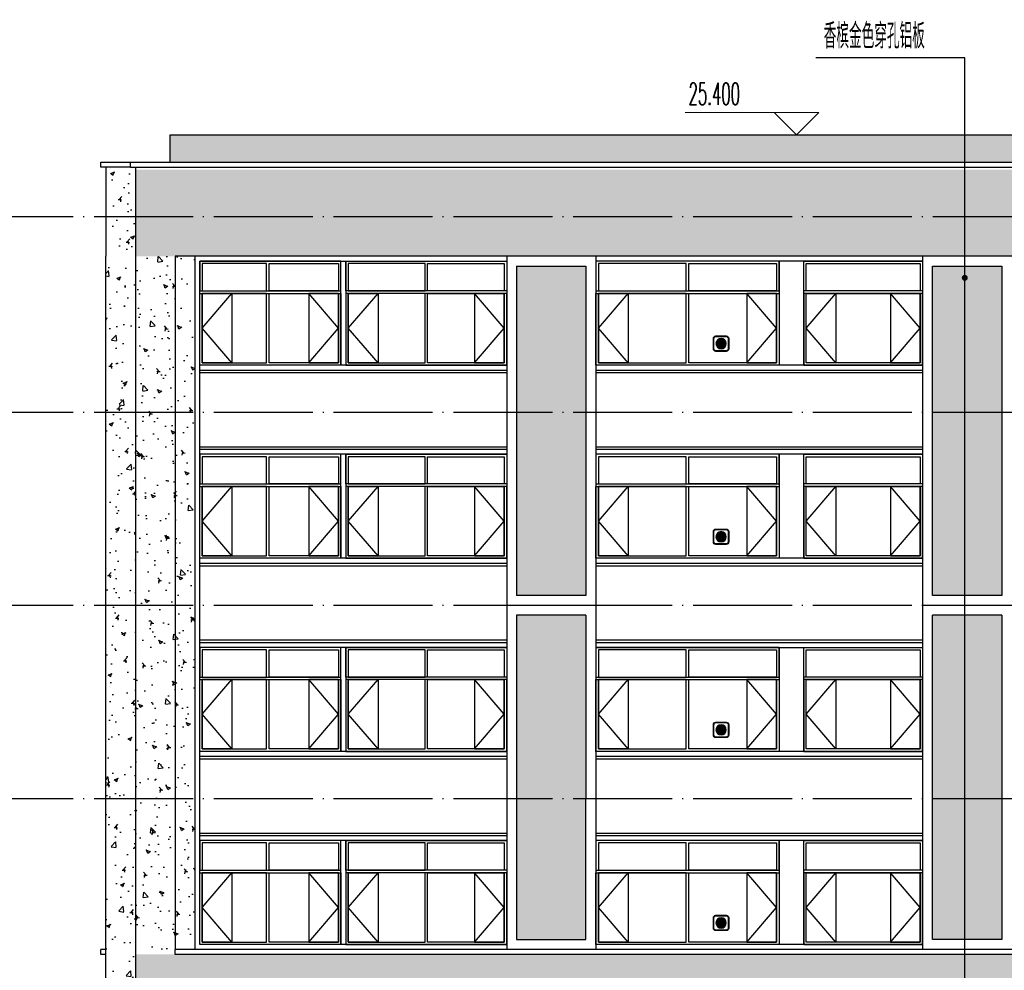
# Model space of a CAD drawing. Extents: x 1779708 to 7299578, y -1121471 to 88434.
# Tile 569 of 656: x 5483434 to 5503321, y -997030 to -977831. Entities that reach past the tile are written whole.
import ezdxf

# ---------------------------------------------------------------- set-up
doc = ezdxf.new("R2010")
doc.units = 0
doc.header["$LTSCALE"] = 1000
doc.header["$MEASUREMENT"] = 0
doc.linetypes.add('DOTE', pattern=[2.42, 2, -0.2, 0.02, -0.2])
doc.layers.get('0').update_dxf_attribs({"linetype": 'CONTINUOUS'})
doc.layers.add('DIM_ELEV', color=3, linetype='CONTINUOUS', lineweight=13)
for name, color, linetype in [('DIM_LEAD', 3, 'CONTINUOUS'), ('DOTE', 1, 'DOTE'), ('PUB_TEXT', 7, 'CONTINUOUS'), ('WINDOW', 2, 'CONTINUOUS'), ('建筑', 31, 'CONTINUOUS'), ('立面中线', 140, 'CONTINUOUS'), ('立面填充图例白', 7, 'CONTINUOUS'), ('立面粗线', 30, 'CONTINUOUS'), ('立面细线', 114, 'CONTINUOUS')]:
    doc.layers.add(name, color=color, linetype=linetype)
doc.styles.add('_TCH_DIM', font='SIMPLEX.shx', dxfattribs={"width": 0.7, "bigfont": 'GBCBIG.shx'})
pattern_1 = [(50, (0, -3328.6), (819.83101, -71.725885), [85.725, -942.975]), (355, (0, -3328.6), (-158.59272, 859.75489), [68.58, -754.38]), (100.451, (68.3, -3334.6), (661.24126, 788.0251), [72.855, -801.405]), (46.1842, (0, -3100), (1219.85568, -189.19048), [128.5875, -1414.4625]), (96.6356, (101.7, -3115.8), (1068.31906, 1113.415), [109.2825, -1202.1075]), (351.184, (0, -3100), (1068.32073, 1113.41303), [102.87, -1131.57]), (21, (114.3, -3157.15), (682.26696, -460.19483), [85.725, -942.975]), (326, (114.3, -3157.15), (278.10913, 828.84585), [68.58, -754.38]), (71.4514, (171.16, -3195.5), (960.37421, 368.65286), [72.855, -801.405]), (37.5, (0, -3328.6), (13.898715, 380.497675), [0, -745.236, 0, -765.81, 0, -757.2375]), (7.5, (0, -3328.6), (300.68848, 450.812587), [0, -436.626, 0, -728.091, 0, -288.6075]), (327.5, (-254.9, -3328.6), (610.157678, -25.779348), [0, -285.75, 0, -891.54, 0, -1183.005]), (317.5, (-369.2, -3328.6), (666.581316, 114.41921), [0, -371.475, 0, -592.074, 0, -840.105])]
pattern_2 = [(130, (10691819, -59205), (-819.83101, -71.725885), [85.725, -942.975]), (185, (10691819, -59205), (158.59272, 859.75489), [68.58, -754.38]), (79.549, (10691750.7, -59211), (-661.24126, 788.0251), [72.855, -801.405]), (133.8158, (10691819, -58976.4), (-1219.85568, -189.19048), [128.5875, -1414.4625]), (83.3644, (10691717.3, -58992.2), (-1068.31906, 1113.415), [109.2825, -1202.1075]), (188.816, (10691819, -58976.4), (-1068.32073, 1113.41303), [102.87, -1131.57]), (159, (10691704.7, -59033.6), (-682.26696, -460.19483), [85.725, -942.975]), (214, (10691704.7, -59033.6), (-278.10913, 828.84585), [68.58, -754.38]), (108.5486, (10691647.84, -59071.9), (-960.37421, 368.65286), [72.855, -801.405]), (142.5, (10691819, -59205.02), (-13.898715, 380.497675), [0, -745.236, 0, -765.81, 0, -757.2375]), (172.5, (10691819, -59205), (-300.68848, 450.812587), [0, -436.626, 0, -728.091, 0, -288.6075]), (212.5, (10692073.9, -59205.02), (-610.157678, -25.779348), [0, -285.75, 0, -891.54, 0, -1183.005]), (222.5, (10692188.2, -59205), (-666.581316, 114.41921), [0, -371.475, 0, -592.074, 0, -840.105])]

# ---------------------------------------------------------------- blocks, each defined once
blk = doc.blocks.new('b112')
at = {"layer": '建筑'}
h = blk.add_hatch(color=1, dxfattribs=at)
h.dxf.hatch_style = 1
edge = h.paths.add_edge_path()
edge.add_arc((2930760, 155416), 100, 0, 360)
for points in [[(2930660, 155266), (2930860, 155266, 0.414214), (2930910, 155316), (2930910, 155516, 0.414214), (2930860, 155566), (2930660, 155566, 0.414214), (2930610, 155516), (2930610, 155316, 0.414214)], [(2930660, 155276), (2930860, 155276, 0.414214), (2930900, 155316), (2930900, 155516, 0.414214), (2930860, 155556), (2930660, 155556, 0.414214), (2930620, 155516), (2930620, 155316, 0.414214)]]:
    blk.add_lwpolyline(points, format="xyb", close=True, dxfattribs=at)
at = {"layer": '建筑', "color": 1}
blk.add_circle((2930760, 155416), 100, dxfattribs=at)

msp = doc.modelspace()

# ---------------------------------------------------------------- hatches: boundary and pattern name
at = {"layer": '立面填充图例白'}
h = msp.add_hatch(dxfattribs=at)
h.set_pattern_fill('AR-CONC', color=0, scale=450, style=0)
h.set_pattern_definition(pattern_2)
h.paths.add_polyline_path([(5486471.5, -980158.3), (5519371.5, -980158.3), (5519371.5, -980708.3), (5486471.5, -980708.3)])
h = msp.add_hatch(dxfattribs=at)
h.set_pattern_fill('AR-CONC', color=0, scale=450, style=0)
h.set_pattern_definition(pattern_1)
h.paths.add_polyline_path([(5485771.5, -980808.3), (5485671.5, -980808.3), (5485171.5, -980808.3), (5485171.5, -981808.3), (5485771.5, -981808.3)])
h.paths.add_polyline_path([(5485771.5, -981808.3), (5485171.5, -981808.3), (5485171.5, -982608.3), (5485171.5, -985758.3), (5485771.5, -985758.3), (5485771.5, -982608.3)])
h = msp.add_hatch(dxfattribs=at)
h.set_pattern_fill('AR-CONC', color=0, scale=450, style=0)
h.set_pattern_definition(pattern_2)
h.paths.add_polyline_path([(5485771.5, -980858.3), (5485771.5, -982608.3), (5527771.5, -982608.3), (5527771.5, -980858.3)])
h = msp.add_hatch(dxfattribs=at)
h.set_pattern_fill('AR-CONC', color=0, scale=450, style=0)
h.set_pattern_definition(pattern_2)
h.paths.add_polyline_path([(5485771.5, -982608.3), (5486971.5, -982608.3), (5486971.5, -985758.3), (5485771.5, -985758.3)])
h.paths.add_polyline_path([(5485771.5, -985758.3), (5486971.5, -985758.3), (5486971.5, -989658.3), (5485771.5, -989658.3)])
h.paths.add_polyline_path([(5485771.5, -989658.3), (5486971.5, -989658.3), (5486971.5, -993558.3), (5485771.5, -993558.3)])
h.paths.add_polyline_path([(5485771.5, -993558.3), (5486971.5, -993558.3), (5486971.5, -996608.3), (5485771.5, -996608.3)])
h = msp.add_hatch(dxfattribs=at)
h.set_pattern_fill('AR-CONC', color=0, scale=450, style=0)
h.set_pattern_definition(pattern_1)
h.paths.add_polyline_path([(5485771.5, -985758.3), (5485171.5, -985758.3), (5485171.5, -989658.3), (5485771.5, -989658.3)])
h.paths.add_polyline_path([(5485771.5, -989658.3), (5485171.5, -989658.3), (5485171.5, -993558.3), (5485771.5, -993558.3)])
h = msp.add_hatch(dxfattribs=at)
h.set_pattern_fill('AR-CONC', color=0, scale=450, style=0)
h.set_pattern_definition(pattern_1)
h.paths.add_polyline_path([(5485771.5, -993558.3), (5485171.5, -993558.3), (5485171.5, -997458.3), (5485771.5, -997458.3)])
h.paths.add_polyline_path([(5485771.5, -997458.3), (5485171.5, -997458.3), (5485171.5, -998208.3), (5485771.5, -998208.3)])
h = msp.add_hatch(dxfattribs=at)
h.set_pattern_fill('AR-CONC', color=0, scale=450, style=0)
h.set_pattern_definition(pattern_1)
h.paths.add_polyline_path([(5552271.5, -996708.3), (5552171.5, -996708.3), (5545471.5, -996708.3), (5545471.5, -997458.3), (5552271.5, -997458.3)])
h.paths.add_polyline_path([(5552271.5, -997458.3), (5545471.5, -997458.3), (5545471.5, -998208.3), (5552071.5, -998208.3), (5552071.5, -1000608.3), (5545471.5, -1000608.3), (5545471.5, -1001358.3), (5552271.5, -1001358.3)])
h.paths.add_polyline_path([(5485771.5, -996708.3), (5485771.5, -998208.3), (5545471.5, -998208.3), (5545471.5, -996708.3)])
at = {"layer": '立面细线'}
h = msp.add_hatch(dxfattribs=at)
h.set_pattern_fill('圆形花纹', color=256, scale=100, style=0)
h.set_pattern_definition([(180, (10846139.49, -59130.02), (-300, 150), [12, -288]), (90, (10846208.49, -59061.02), (150, 300), [12, -288]), (135, (10846190.49, -59007.02), (-2e-14, 299.9999995), [12.727922, -411.53614]), (135, (10846085.49, -59112.02), (-2e-14, 299.9999995), [12.727922, -411.53614]), (45, (10846181.49, -59112.02), (299.9999995, 2e-14), [12.727922, -411.53614]), (45, (10846076.49, -59007.02), (299.9999995, 2e-14), [12.727922, -411.53614]), (143.1301023, (10846181.49, -58998.02), (-300, 300), [15, -1485]), (143.1301023, (10846097.49, -59121.02), (-300, 300), [15, -1485]), (126.8698976, (10846076.49, -59103.02), (300, -300), [15, -1485]), (126.8698976, (10846199.49, -59019.02), (300, -300), [15, -1485]), (53.1301023, (10846190.49, -59103.02), (300, 300), [15, -1485]), (53.1301023, (10846067.49, -59019.02), (300, 300), [15, -1485]), (36.8698977, (10846085.49, -58998.02), (300, 300), [15, -1485]), (36.8698977, (10846169.49, -59121.02), (300, 300), [15, -1485]), (168.6900675, (10846127.49, -59130.02), (-299.9999992, 4e-07), [15.297058, -1514.4087]), (168.6900675, (10846154.49, -58983.02), (-299.9999992, 4e-07), [15.297058, -1514.4087]), (101.3099325, (10846208.49, -59049.02), (-4e-07, 299.9999992), [15.297058, -1514.4087]), (101.3099325, (10846061.49, -59076.02), (-4e-07, 299.9999992), [15.297058, -1514.4087]), (78.6900675, (10846058.49, -59049.02), (2e-08, -299.99999724), [15.297058, -1514.4087]), (78.6900675, (10846205.49, -59076.02), (2e-08, -299.99999724), [15.297058, -1514.4087]), (11.3099325, (10846139.49, -59130.02), (299.9999992, 4e-07), [15.297058, -1514.4087]), (11.3099325, (10846112.49, -58983.02), (299.9999992, 4e-07), [15.297058, -1514.4087]), (158.1985905, (10846169.49, -58989.02), (-599.9999998, 299.99999935), [16.155494, -1599.3939]), (158.1985905, (10846112.49, -59127.02), (-599.9999998, 299.99999935), [16.155494, -1599.3939]), (111.8014095, (10846205.49, -59034.02), (299.99999675, -599.9999933), [16.155494, -1599.3939]), (111.8014095, (10846067.49, -59091.02), (299.99999675, -599.9999933), [16.155494, -1599.3939]), (68.1985905, (10846199.49, -59091.02), (299.99999935, 599.9999998), [16.155494, -1599.3939]), (68.1985905, (10846061.49, -59034.02), (299.99999935, 599.9999998), [16.155494, -1599.3939]), (21.8014095, (10846154.49, -59127.02), (600.00000017, 299.9999984), [16.155494, -1599.3939]), (21.8014095, (10846097.49, -58989.02), (600.00000017, 299.9999984), [16.155494, -1599.3939])])
h.paths.add_polyline_path([(5493471.5, -989458.3), (5494871.5, -989458.3), (5494871.5, -982808.3), (5493471.5, -982808.3)])
h.paths.add_polyline_path([(5493471.5, -996406.1), (5494871.5, -996406.1), (5494871.5, -989860.6), (5493471.5, -989860.6)])
h = msp.add_hatch(dxfattribs=at)
h.set_pattern_fill('圆形花纹', color=256, scale=100, style=0)
h.set_pattern_definition([(180, (10854539.49, -59130.02), (-300, 150), [12, -288]), (90, (10854608.49, -59061.02), (150, 300), [12, -288]), (135, (10854590.49, -59007.02), (-2e-14, 299.9999995), [12.727922, -411.53614]), (135, (10854485.49, -59112.02), (-2e-14, 299.9999995), [12.727922, -411.53614]), (45, (10854581.49, -59112.02), (299.9999995, 2e-14), [12.727922, -411.53614]), (45, (10854476.49, -59007.02), (299.9999995, 2e-14), [12.727922, -411.53614]), (143.1301023, (10854581.49, -58998.02), (-300, 300), [15, -1485]), (143.1301023, (10854497.49, -59121.02), (-300, 300), [15, -1485]), (126.8698976, (10854476.49, -59103.02), (300, -300), [15, -1485]), (126.8698976, (10854599.49, -59019.02), (300, -300), [15, -1485]), (53.1301023, (10854590.49, -59103.02), (300, 300), [15, -1485]), (53.1301023, (10854467.49, -59019.02), (300, 300), [15, -1485]), (36.8698977, (10854485.49, -58998.02), (300, 300), [15, -1485]), (36.8698977, (10854569.49, -59121.02), (300, 300), [15, -1485]), (168.6900675, (10854527.49, -59130.02), (-299.9999992, 4e-07), [15.297058, -1514.4087]), (168.6900675, (10854554.49, -58983.02), (-299.9999992, 4e-07), [15.297058, -1514.4087]), (101.3099325, (10854608.49, -59049.02), (-4e-07, 299.9999992), [15.297058, -1514.4087]), (101.3099325, (10854461.49, -59076.02), (-4e-07, 299.9999992), [15.297058, -1514.4087]), (78.6900675, (10854458.49, -59049.02), (2e-08, -299.99999724), [15.297058, -1514.4087]), (78.6900675, (10854605.49, -59076.02), (2e-08, -299.99999724), [15.297058, -1514.4087]), (11.3099325, (10854539.49, -59130.02), (299.9999992, 4e-07), [15.297058, -1514.4087]), (11.3099325, (10854512.49, -58983.02), (299.9999992, 4e-07), [15.297058, -1514.4087]), (158.1985905, (10854569.49, -58989.02), (-599.9999998, 299.99999935), [16.155494, -1599.3939]), (158.1985905, (10854512.49, -59127.02), (-599.9999998, 299.99999935), [16.155494, -1599.3939]), (111.8014095, (10854605.49, -59034.02), (299.99999675, -599.9999933), [16.155494, -1599.3939]), (111.8014095, (10854467.49, -59091.02), (299.99999675, -599.9999933), [16.155494, -1599.3939]), (68.1985905, (10854599.49, -59091.02), (299.99999935, 599.9999998), [16.155494, -1599.3939]), (68.1985905, (10854461.49, -59034.02), (299.99999935, 599.9999998), [16.155494, -1599.3939]), (21.8014095, (10854554.49, -59127.02), (600.00000017, 299.9999984), [16.155494, -1599.3939]), (21.8014095, (10854497.49, -58989.02), (600.00000017, 299.9999984), [16.155494, -1599.3939])])
h.paths.add_polyline_path([(5501871.5, -989458.3), (5503271.5, -989458.3), (5503271.5, -982808.3), (5501871.5, -982808.3)])
h.paths.add_polyline_path([(5501871.5, -996406.1), (5503271.5, -996406.1), (5503271.5, -989860.6), (5501871.5, -989860.6)])

# ---------------------------------------------------------------- linework, layer by layer
at = {"layer": 'DIM_ELEV'}
for p, q in [((5499572.6, -979708.3), (5496872.6, -979708.3)), ((5499122.6, -980158.3), (5498672.6, -979708.3)), ((5499122.6, -980158.3), (5499572.6, -979708.3)), ((5501597.6, -980158.3), (5498672.6, -980158.3))]:
    msp.add_line(p, q, dxfattribs=at)
at = {"layer": 'DIM_LEAD'}
for p, q in [((5502522.6, -978604.8), (5499517, -978604.8)), ((5502522.6, -983044.8), (5502522.6, -978604.8)), ((5502522.6, -1003706.6), (5502522.6, -978604.8))]:
    msp.add_line(p, q, dxfattribs=at)
at = {"layer": 'DIM_LEAD', "const_width": 60}
msp.add_lwpolyline([(5502522.6, -983074.8, 1), (5502522.6, -983014.8, 1)], format="xyb", close=True, dxfattribs=at)
at = {"layer": 'DOTE'}
for p, q in [((5477674.9, -981808.3), (5567316.7, -981808.3)), ((5477674.9, -985758.3), (5567316.7, -985758.3)), ((5477674.9, -989658.3), (5567316.7, -989658.3)), ((5477674.9, -993558.3), (5567316.7, -993558.3))]:
    msp.add_line(p, q, dxfattribs=at)
at = {"layer": 'WINDOW'}
for points in [[(5487121.5, -983308.3), (5488421.5, -983308.3), (5488421.5, -982758.3), (5487121.5, -982758.3)], [(5489871.5, -983308.3), (5488471.5, -983308.3), (5488471.5, -982758.3), (5489871.5, -982758.3)], [(5490071.5, -983308.3), (5491621.5, -983308.3), (5491621.5, -982758.3), (5490071.5, -982758.3)], [(5493221.5, -983308.3), (5491671.5, -983308.3), (5491671.5, -982758.3), (5493221.5, -982758.3)], [(5495121.5, -983308.3), (5496896.5, -983308.3), (5496896.5, -982758.3), (5495121.5, -982758.3)], [(5498721.5, -983308.3), (5496946.5, -983308.3), (5496946.5, -982758.3), (5498721.5, -982758.3)], [(5501621.5, -983308.3), (5499321.5, -983308.3), (5499321.5, -982758.3), (5501621.5, -982758.3)], [(5487121.5, -984758.3), (5488421.5, -984758.3), (5488421.5, -983358.3), (5487121.5, -983358.3)], [(5489871.5, -984758.3), (5488471.5, -984758.3), (5488471.5, -983358.3), (5489871.5, -983358.3)], [(5490071.5, -984758.3), (5491621.5, -984758.3), (5491621.5, -983358.3), (5490071.5, -983358.3)], [(5493221.5, -984758.3), (5491671.5, -984758.3), (5491671.5, -983358.3), (5493221.5, -983358.3)], [(5495121.5, -984758.3), (5496896.5, -984758.3), (5496896.5, -983358.3), (5495121.5, -983358.3)], [(5498721.5, -984758.3), (5496946.5, -984758.3), (5496946.5, -983358.3), (5498721.5, -983358.3)], [(5501621.5, -984758.3), (5499321.5, -984758.3), (5499321.5, -983358.3), (5501621.5, -983358.3)], [(5487121.5, -987208.3), (5488421.5, -987208.3), (5488421.5, -986658.3), (5487121.5, -986658.3)], [(5489871.5, -987208.3), (5488471.5, -987208.3), (5488471.5, -986658.3), (5489871.5, -986658.3)], [(5490071.5, -987208.3), (5491621.5, -987208.3), (5491621.5, -986658.3), (5490071.5, -986658.3)], [(5493221.5, -987208.3), (5491671.5, -987208.3), (5491671.5, -986658.3), (5493221.5, -986658.3)], [(5495121.5, -987208.3), (5496896.5, -987208.3), (5496896.5, -986658.3), (5495121.5, -986658.3)], [(5498721.5, -987208.3), (5496946.5, -987208.3), (5496946.5, -986658.3), (5498721.5, -986658.3)], [(5501621.5, -987208.3), (5499321.5, -987208.3), (5499321.5, -986658.3), (5501621.5, -986658.3)], [(5487121.5, -988658.3), (5488421.5, -988658.3), (5488421.5, -987258.3), (5487121.5, -987258.3)], [(5489871.5, -988658.3), (5488471.5, -988658.3), (5488471.5, -987258.3), (5489871.5, -987258.3)], [(5490071.5, -988658.3), (5491621.5, -988658.3), (5491621.5, -987258.3), (5490071.5, -987258.3)], [(5493221.5, -988658.3), (5491671.5, -988658.3), (5491671.5, -987258.3), (5493221.5, -987258.3)], [(5495121.5, -988658.3), (5496896.5, -988658.3), (5496896.5, -987258.3), (5495121.5, -987258.3)], [(5498721.5, -988658.3), (5496946.5, -988658.3), (5496946.5, -987258.3), (5498721.5, -987258.3)], [(5501621.5, -988658.3), (5499321.5, -988658.3), (5499321.5, -987258.3), (5501621.5, -987258.3)], [(5487121.5, -991108.3), (5488421.5, -991108.3), (5488421.5, -990558.3), (5487121.5, -990558.3)], [(5489871.5, -991108.3), (5488471.5, -991108.3), (5488471.5, -990558.3), (5489871.5, -990558.3)], [(5490071.5, -991108.3), (5491621.5, -991108.3), (5491621.5, -990558.3), (5490071.5, -990558.3)], [(5493221.5, -991108.3), (5491671.5, -991108.3), (5491671.5, -990558.3), (5493221.5, -990558.3)], [(5495121.5, -991108.3), (5496896.5, -991108.3), (5496896.5, -990558.3), (5495121.5, -990558.3)], [(5498721.5, -991108.3), (5496946.5, -991108.3), (5496946.5, -990558.3), (5498721.5, -990558.3)], [(5501621.5, -991108.3), (5499321.5, -991108.3), (5499321.5, -990558.3), (5501621.5, -990558.3)], [(5487121.5, -992558.3), (5488421.5, -992558.3), (5488421.5, -991158.3), (5487121.5, -991158.3)], [(5489871.5, -992558.3), (5488471.5, -992558.3), (5488471.5, -991158.3), (5489871.5, -991158.3)], [(5490071.5, -992558.3), (5491621.5, -992558.3), (5491621.5, -991158.3), (5490071.5, -991158.3)], [(5493221.5, -992558.3), (5491671.5, -992558.3), (5491671.5, -991158.3), (5493221.5, -991158.3)], [(5495121.5, -992558.3), (5496896.5, -992558.3), (5496896.5, -991158.3), (5495121.5, -991158.3)], [(5498721.5, -992558.3), (5496946.5, -992558.3), (5496946.5, -991158.3), (5498721.5, -991158.3)], [(5501621.5, -992558.3), (5499321.5, -992558.3), (5499321.5, -991158.3), (5501621.5, -991158.3)], [(5487121.5, -995008.3), (5488421.5, -995008.3), (5488421.5, -994458.3), (5487121.5, -994458.3)], [(5489871.5, -995008.3), (5488471.5, -995008.3), (5488471.5, -994458.3), (5489871.5, -994458.3)], [(5490071.5, -995008.3), (5491621.5, -995008.3), (5491621.5, -994458.3), (5490071.5, -994458.3)], [(5493221.5, -995008.3), (5491671.5, -995008.3), (5491671.5, -994458.3), (5493221.5, -994458.3)], [(5495121.5, -995008.3), (5496896.5, -995008.3), (5496896.5, -994458.3), (5495121.5, -994458.3)], [(5498721.5, -995008.3), (5496946.5, -995008.3), (5496946.5, -994458.3), (5498721.5, -994458.3)], [(5501621.5, -995008.3), (5499321.5, -995008.3), (5499321.5, -994458.3), (5501621.5, -994458.3)], [(5487121.5, -996458.3), (5488421.5, -996458.3), (5488421.5, -995058.3), (5487121.5, -995058.3)], [(5489871.5, -996458.3), (5488471.5, -996458.3), (5488471.5, -995058.3), (5489871.5, -995058.3)], [(5490071.5, -996458.3), (5491621.5, -996458.3), (5491621.5, -995058.3), (5490071.5, -995058.3)], [(5493221.5, -996458.3), (5491671.5, -996458.3), (5491671.5, -995058.3), (5493221.5, -995058.3)], [(5495121.5, -996458.3), (5496896.5, -996458.3), (5496896.5, -995058.3), (5495121.5, -995058.3)], [(5498721.5, -996458.3), (5496946.5, -996458.3), (5496946.5, -995058.3), (5498721.5, -995058.3)], [(5501621.5, -996458.3), (5499321.5, -996458.3), (5499321.5, -995058.3), (5501621.5, -995058.3)]]:
    msp.add_lwpolyline(points, close=True, dxfattribs=at)
at = {"layer": '立面中线'}
for p, q in [((5485071.5, -980708.3), (5485671.5, -980708.3)), ((5485671.5, -980808.3), (5485071.5, -980808.3)), ((5485171.5, -996608.3), (5485071.5, -996608.3)), ((5485171.5, -996708.3), (5485071.5, -996708.3))]:
    msp.add_line(p, q, dxfattribs=at)
for points in [[(5486471.5, -980158.3), (5519371.5, -980158.3)], [(5486471.5, -980708.3), (5486471.5, -980158.3)], [(5485071.5, -980808.3), (5485071.5, -980708.3)], [(5485171.5, -980808.3), (5485171.5, -982608.3)], [(5485171.5, -998208.3), (5485171.5, -982608.3)], [(5486971.5, -982608.3), (5486971.5, -996608.3)], [(5493271.5, -996508.3), (5487071.5, -996508.3), (5487071.5, -982708.3), (5493271.5, -982708.3)], [(5489921.5, -984808.3), (5489921.5, -982708.3)], [(5490021.5, -982708.3), (5490021.5, -984808.3)], [(5501671.5, -982708.3), (5495071.5, -982708.3)], [(5498771.5, -982708.3), (5498771.5, -984808.3)], [(5499271.5, -984808.3), (5499271.5, -982708.3)], [(5493271.5, -984808.3), (5487071.5, -984808.3)], [(5501671.5, -984808.3), (5495071.5, -984808.3)], [(5487071.5, -984908.3), (5493271.5, -984908.3)], [(5487071.5, -984958.3), (5493271.5, -984958.3)], [(5495071.5, -984908.3), (5501671.5, -984908.3)], [(5495071.5, -984958.3), (5501671.5, -984958.3)], [(5487071.5, -986458.3), (5493271.5, -986458.3)], [(5487071.5, -986508.3), (5493271.5, -986508.3)], [(5493271.5, -986608.3), (5487071.5, -986608.3)], [(5489921.5, -988708.3), (5489921.5, -986608.3)], [(5490021.5, -986608.3), (5490021.5, -988708.3)], [(5495071.5, -986458.3), (5501671.5, -986458.3)], [(5495071.5, -986508.3), (5501671.5, -986508.3)], [(5501671.5, -986608.3), (5495071.5, -986608.3)], [(5498771.5, -986608.3), (5498771.5, -988708.3)], [(5499271.5, -988708.3), (5499271.5, -986608.3)], [(5493271.5, -988708.3), (5487071.5, -988708.3)], [(5501671.5, -988708.3), (5495071.5, -988708.3)], [(5487071.5, -988808.3), (5493271.5, -988808.3)], [(5487071.5, -988858.3), (5493271.5, -988858.3)], [(5495071.5, -988808.3), (5501671.5, -988808.3)], [(5495071.5, -988858.3), (5501671.5, -988858.3)], [(5487071.5, -990358.3), (5493271.5, -990358.3)], [(5495071.5, -990358.3), (5501671.5, -990358.3)], [(5487071.5, -990408.3), (5493271.5, -990408.3)], [(5493271.5, -990508.3), (5487071.5, -990508.3)], [(5489921.5, -992608.3), (5489921.5, -990508.3)], [(5490021.5, -990508.3), (5490021.5, -992608.3)], [(5495071.5, -990408.3), (5501671.5, -990408.3)], [(5495071.5, -990508.3), (5501671.5, -990508.3)], [(5498771.5, -990508.3), (5498771.5, -992608.3)], [(5499271.5, -992608.3), (5499271.5, -990508.3)], [(5493271.5, -992608.3), (5487071.5, -992608.3)], [(5487071.5, -992708.3), (5493271.5, -992708.3)], [(5487071.5, -992758.3), (5493271.5, -992758.3)], [(5501671.5, -992608.3), (5495071.5, -992608.3)], [(5495071.5, -992708.3), (5501671.5, -992708.3)], [(5495071.5, -992758.3), (5501671.5, -992758.3)], [(5487071.5, -994258.3), (5493271.5, -994258.3)], [(5487071.5, -994308.3), (5493271.5, -994308.3)], [(5495071.5, -994258.3), (5501671.5, -994258.3)], [(5495071.5, -994308.3), (5501671.5, -994308.3)], [(5493271.5, -994408.3), (5487071.5, -994408.3)], [(5489921.5, -996508.3), (5489921.5, -994408.3)], [(5490021.5, -994408.3), (5490021.5, -996508.3)], [(5501671.5, -994408.3), (5495071.5, -994408.3)], [(5498771.5, -994408.3), (5498771.5, -996508.3)], [(5499271.5, -996508.3), (5499271.5, -994408.3)], [(5501671.5, -996508.3), (5495071.5, -996508.3)], [(5485071.5, -996708.3), (5485071.5, -996608.3)]]:
    msp.add_lwpolyline(points, dxfattribs=at)
for points in [[(5487071.5, -983308.3), (5489921.5, -983308.3), (5489921.5, -982708.3), (5487071.5, -982708.3)], [(5490021.5, -982708.3), (5493271.5, -982708.3), (5493271.5, -983308.3), (5490021.5, -983308.3)], [(5495071.5, -983308.3), (5498771.5, -983308.3), (5498771.5, -982708.3), (5495071.5, -982708.3)], [(5499271.5, -982708.3), (5501671.5, -982708.3), (5501671.5, -983308.3), (5499271.5, -983308.3)], [(5487071.5, -983358.3), (5489921.5, -983358.3), (5489921.5, -984808.3), (5487071.5, -984808.3)], [(5490021.5, -984808.3), (5493271.5, -984808.3), (5493271.5, -983358.3), (5490021.5, -983358.3)], [(5495071.5, -983358.3), (5498771.5, -983358.3), (5498771.5, -984808.3), (5495071.5, -984808.3)], [(5499271.5, -984808.3), (5501671.5, -984808.3), (5501671.5, -983358.3), (5499271.5, -983358.3)], [(5487071.5, -987208.3), (5489921.5, -987208.3), (5489921.5, -986608.3), (5487071.5, -986608.3)], [(5490021.5, -986608.3), (5493271.5, -986608.3), (5493271.5, -987208.3), (5490021.5, -987208.3)], [(5495071.5, -987208.3), (5498771.5, -987208.3), (5498771.5, -986608.3), (5495071.5, -986608.3)], [(5499271.5, -986608.3), (5501671.5, -986608.3), (5501671.5, -987208.3), (5499271.5, -987208.3)], [(5487071.5, -987258.3), (5489921.5, -987258.3), (5489921.5, -988708.3), (5487071.5, -988708.3)], [(5490021.5, -988708.3), (5493271.5, -988708.3), (5493271.5, -987258.3), (5490021.5, -987258.3)], [(5495071.5, -987258.3), (5498771.5, -987258.3), (5498771.5, -988708.3), (5495071.5, -988708.3)], [(5499271.5, -988708.3), (5501671.5, -988708.3), (5501671.5, -987258.3), (5499271.5, -987258.3)], [(5487071.5, -991108.3), (5489921.5, -991108.3), (5489921.5, -990508.3), (5487071.5, -990508.3)], [(5490021.5, -990508.3), (5493271.5, -990508.3), (5493271.5, -991108.3), (5490021.5, -991108.3)], [(5495071.5, -991108.3), (5498771.5, -991108.3), (5498771.5, -990508.3), (5495071.5, -990508.3)], [(5499271.5, -990508.3), (5501671.5, -990508.3), (5501671.5, -991108.3), (5499271.5, -991108.3)], [(5487071.5, -991158.3), (5489921.5, -991158.3), (5489921.5, -992608.3), (5487071.5, -992608.3)], [(5490021.5, -992608.3), (5493271.5, -992608.3), (5493271.5, -991158.3), (5490021.5, -991158.3)], [(5495071.5, -991158.3), (5498771.5, -991158.3), (5498771.5, -992608.3), (5495071.5, -992608.3)], [(5499271.5, -992608.3), (5501671.5, -992608.3), (5501671.5, -991158.3), (5499271.5, -991158.3)], [(5487071.5, -995008.3), (5489921.5, -995008.3), (5489921.5, -994408.3), (5487071.5, -994408.3)], [(5490021.5, -994408.3), (5493271.5, -994408.3), (5493271.5, -995008.3), (5490021.5, -995008.3)], [(5495071.5, -995008.3), (5498771.5, -995008.3), (5498771.5, -994408.3), (5495071.5, -994408.3)], [(5499271.5, -994408.3), (5501671.5, -994408.3), (5501671.5, -995008.3), (5499271.5, -995008.3)], [(5487071.5, -995058.3), (5489921.5, -995058.3), (5489921.5, -996508.3), (5487071.5, -996508.3)], [(5490021.5, -996508.3), (5493271.5, -996508.3), (5493271.5, -995058.3), (5490021.5, -995058.3)], [(5495071.5, -995058.3), (5498771.5, -995058.3), (5498771.5, -996508.3), (5495071.5, -996508.3)], [(5499271.5, -996508.3), (5501671.5, -996508.3), (5501671.5, -995058.3), (5499271.5, -995058.3)]]:
    msp.add_lwpolyline(points, close=True, dxfattribs=at)
at = {"layer": '立面粗线'}
for points in [[(5485671.5, -980708.3), (5523571.5, -980708.3)], [(5485671.5, -980808.3), (5485671.5, -980708.3)], [(5485671.5, -980808.3), (5523571.5, -980808.3)], [(5485771.5, -980808.3), (5485771.5, -982608.3)], [(5485771.5, -982608.3), (5485771.5, -998208.3)], [(5523571.5, -982608.3), (5486571.5, -982608.3)], [(5486571.5, -982608.3), (5486571.5, -996608.3)], [(5493271.5, -982608.3), (5493271.5, -985758.3)], [(5495071.5, -982608.3), (5495071.5, -985758.3)], [(5501671.5, -982608.3), (5501671.5, -993558.3)], [(5493471.5, -982808.3), (5493471.5, -985758.3)], [(5493471.5, -982808.3), (5494871.5, -982808.3)], [(5494871.5, -982808.3), (5494871.5, -985758.3)], [(5501871.5, -989458.3), (5501871.5, -982808.3), (5503271.5, -982808.3), (5503271.5, -989458.3)], [(5493271.5, -985758.3), (5493271.5, -989658.3)], [(5493471.5, -985758.3), (5493471.5, -989458.3)], [(5494871.5, -985758.3), (5494871.5, -989458.3)], [(5495071.5, -985758.3), (5495071.5, -993558.3)], [(5494871.5, -989458.3), (5493471.5, -989458.3)], [(5503271.5, -989458.3), (5501871.5, -989458.3)], [(5493271.5, -989658.3), (5493271.5, -993558.3)], [(5493271.5, -989658.3), (5495071.5, -989658.3)], [(5501671.5, -989658.3), (5503471.5, -989658.3)], [(5494871.5, -989860.6), (5493471.5, -989860.6)], [(5493471.5, -989860.6), (5493471.5, -993558.3)], [(5494871.5, -989860.6), (5494871.5, -993558.3)], [(5501871.5, -993558.3), (5501871.5, -989860.6)], [(5503271.5, -989860.6), (5501871.5, -989860.6)], [(5503271.5, -989860.6), (5503271.5, -993558.3)], [(5493271.5, -993558.3), (5493271.5, -996608.3)], [(5493471.5, -993558.3), (5493471.5, -996406.1), (5494871.5, -996406.1), (5494871.5, -993558.3)], [(5495071.5, -993558.3), (5495071.5, -996608.3)], [(5501671.5, -993558.3), (5501671.5, -996608.3)], [(5503271.5, -993558.3), (5503271.5, -996406.1), (5501871.5, -996406.1), (5501871.5, -993558.3)], [(5520271.5, -996608.3), (5486571.5, -996608.3)], [(5486571.5, -996708.3), (5486571.5, -996608.3)], [(5520271.5, -996708.3), (5486571.5, -996708.3)]]:
    msp.add_lwpolyline(points, dxfattribs=at)
at = {"layer": '立面细线'}
for points in [[(5487721.5, -984758.3), (5487121.5, -984758.3), (5487121.5, -983358.3), (5487721.5, -983358.3), (5487721.5, -984758.3), (5487121.5, -984058.3), (5487721.5, -983358.3)], [(5489271.5, -984758.3), (5489871.5, -984758.3), (5489871.5, -983358.3), (5489271.5, -983358.3), (5489271.5, -984758.3), (5489871.5, -984058.3), (5489271.5, -983358.3)], [(5490671.5, -984758.3), (5490071.5, -984758.3), (5490071.5, -983358.3), (5490671.5, -983358.3), (5490671.5, -984758.3), (5490071.5, -984058.3), (5490671.5, -983358.3)], [(5492621.5, -984758.3), (5493221.5, -984758.3), (5493221.5, -983358.3), (5492621.5, -983358.3), (5492621.5, -984758.3), (5493221.5, -984058.3), (5492621.5, -983358.3)], [(5495721.5, -984758.3), (5495121.5, -984758.3), (5495121.5, -983358.3), (5495721.5, -983358.3), (5495721.5, -984758.3), (5495121.5, -984058.3), (5495721.5, -983358.3)], [(5498121.5, -984758.3), (5498721.5, -984758.3), (5498721.5, -983358.3), (5498121.5, -983358.3), (5498121.5, -984758.3), (5498721.5, -984058.3), (5498121.5, -983358.3)], [(5499921.5, -984758.3), (5499321.5, -984758.3), (5499321.5, -983358.3), (5499921.5, -983358.3), (5499921.5, -984758.3), (5499321.5, -984058.3), (5499921.5, -983358.3)], [(5501021.5, -984758.3), (5501621.5, -984758.3), (5501621.5, -983358.3), (5501021.5, -983358.3), (5501021.5, -984758.3), (5501621.5, -984058.3), (5501021.5, -983358.3)], [(5487721.5, -988658.3), (5487121.5, -988658.3), (5487121.5, -987258.3), (5487721.5, -987258.3), (5487721.5, -988658.3), (5487121.5, -987958.3), (5487721.5, -987258.3)], [(5489271.5, -988658.3), (5489871.5, -988658.3), (5489871.5, -987258.3), (5489271.5, -987258.3), (5489271.5, -988658.3), (5489871.5, -987958.3), (5489271.5, -987258.3)], [(5490671.5, -988658.3), (5490071.5, -988658.3), (5490071.5, -987258.3), (5490671.5, -987258.3), (5490671.5, -988658.3), (5490071.5, -987958.3), (5490671.5, -987258.3)], [(5492621.5, -988658.3), (5493221.5, -988658.3), (5493221.5, -987258.3), (5492621.5, -987258.3), (5492621.5, -988658.3), (5493221.5, -987958.3), (5492621.5, -987258.3)], [(5495721.5, -988658.3), (5495121.5, -988658.3), (5495121.5, -987258.3), (5495721.5, -987258.3), (5495721.5, -988658.3), (5495121.5, -987958.3), (5495721.5, -987258.3)], [(5498121.5, -988658.3), (5498721.5, -988658.3), (5498721.5, -987258.3), (5498121.5, -987258.3), (5498121.5, -988658.3), (5498721.5, -987958.3), (5498121.5, -987258.3)], [(5499921.5, -988658.3), (5499321.5, -988658.3), (5499321.5, -987258.3), (5499921.5, -987258.3), (5499921.5, -988658.3), (5499321.5, -987958.3), (5499921.5, -987258.3)], [(5501021.5, -988658.3), (5501621.5, -988658.3), (5501621.5, -987258.3), (5501021.5, -987258.3), (5501021.5, -988658.3), (5501621.5, -987958.3), (5501021.5, -987258.3)], [(5487721.5, -992558.3), (5487121.5, -992558.3), (5487121.5, -991158.3), (5487721.5, -991158.3), (5487721.5, -992558.3), (5487121.5, -991858.3), (5487721.5, -991158.3)], [(5489271.5, -992558.3), (5489871.5, -992558.3), (5489871.5, -991158.3), (5489271.5, -991158.3), (5489271.5, -992558.3), (5489871.5, -991858.3), (5489271.5, -991158.3)], [(5490671.5, -992558.3), (5490071.5, -992558.3), (5490071.5, -991158.3), (5490671.5, -991158.3), (5490671.5, -992558.3), (5490071.5, -991858.3), (5490671.5, -991158.3)], [(5492621.5, -992558.3), (5493221.5, -992558.3), (5493221.5, -991158.3), (5492621.5, -991158.3), (5492621.5, -992558.3), (5493221.5, -991858.3), (5492621.5, -991158.3)], [(5495721.5, -992558.3), (5495121.5, -992558.3), (5495121.5, -991158.3), (5495721.5, -991158.3), (5495721.5, -992558.3), (5495121.5, -991858.3), (5495721.5, -991158.3)], [(5498121.5, -992558.3), (5498721.5, -992558.3), (5498721.5, -991158.3), (5498121.5, -991158.3), (5498121.5, -992558.3), (5498721.5, -991858.3), (5498121.5, -991158.3)], [(5499921.5, -992558.3), (5499321.5, -992558.3), (5499321.5, -991158.3), (5499921.5, -991158.3), (5499921.5, -992558.3), (5499321.5, -991858.3), (5499921.5, -991158.3)], [(5501021.5, -992558.3), (5501621.5, -992558.3), (5501621.5, -991158.3), (5501021.5, -991158.3), (5501021.5, -992558.3), (5501621.5, -991858.3), (5501021.5, -991158.3)], [(5487721.5, -996458.3), (5487121.5, -996458.3), (5487121.5, -995058.3), (5487721.5, -995058.3), (5487721.5, -996458.3), (5487121.5, -995758.3), (5487721.5, -995058.3)], [(5489271.5, -996458.3), (5489871.5, -996458.3), (5489871.5, -995058.3), (5489271.5, -995058.3), (5489271.5, -996458.3), (5489871.5, -995758.3), (5489271.5, -995058.3)], [(5490671.5, -996458.3), (5490071.5, -996458.3), (5490071.5, -995058.3), (5490671.5, -995058.3), (5490671.5, -996458.3), (5490071.5, -995758.3), (5490671.5, -995058.3)], [(5492621.5, -996458.3), (5493221.5, -996458.3), (5493221.5, -995058.3), (5492621.5, -995058.3), (5492621.5, -996458.3), (5493221.5, -995758.3), (5492621.5, -995058.3)], [(5495721.5, -996458.3), (5495121.5, -996458.3), (5495121.5, -995058.3), (5495721.5, -995058.3), (5495721.5, -996458.3), (5495121.5, -995758.3), (5495721.5, -995058.3)], [(5498121.5, -996458.3), (5498721.5, -996458.3), (5498721.5, -995058.3), (5498121.5, -995058.3), (5498121.5, -996458.3), (5498721.5, -995758.3), (5498121.5, -995058.3)], [(5499921.5, -996458.3), (5499321.5, -996458.3), (5499321.5, -995058.3), (5499921.5, -995058.3), (5499921.5, -996458.3), (5499321.5, -995758.3), (5499921.5, -995058.3)], [(5501021.5, -996458.3), (5501621.5, -996458.3), (5501621.5, -995058.3), (5501021.5, -995058.3), (5501021.5, -996458.3), (5501621.5, -995758.3), (5501021.5, -995058.3)]]:
    msp.add_lwpolyline(points, dxfattribs=at)

# ---------------------------------------------------------------- block references
at = {"color": 253, "xscale": -1.036800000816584, "yscale": 1.036800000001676, "zscale": 1.036799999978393}
for p in [(8536212.7, -1145509), (8536212.7, -1149409), (8536212.7, -1153309), (8536212.7, -1157209)]:
    msp.add_blockref('b112', p, dxfattribs=at)

# ---------------------------------------------------------------- texts
at = {"layer": 'PUB_TEXT', "color": 7, "style": '_TCH_DIM'}
for s, height, width, p in [('香槟金色穿孔铝板', 506.38, 0.7, (5499674.5, -978413.8)), ('25.400', 446.25, 0.494118, (5496944, -979550.8))]:
    msp.add_text(s, height=height, dxfattribs=dict(at, width=width)).set_placement(p)

doc.saveas('drawing.dxf')
